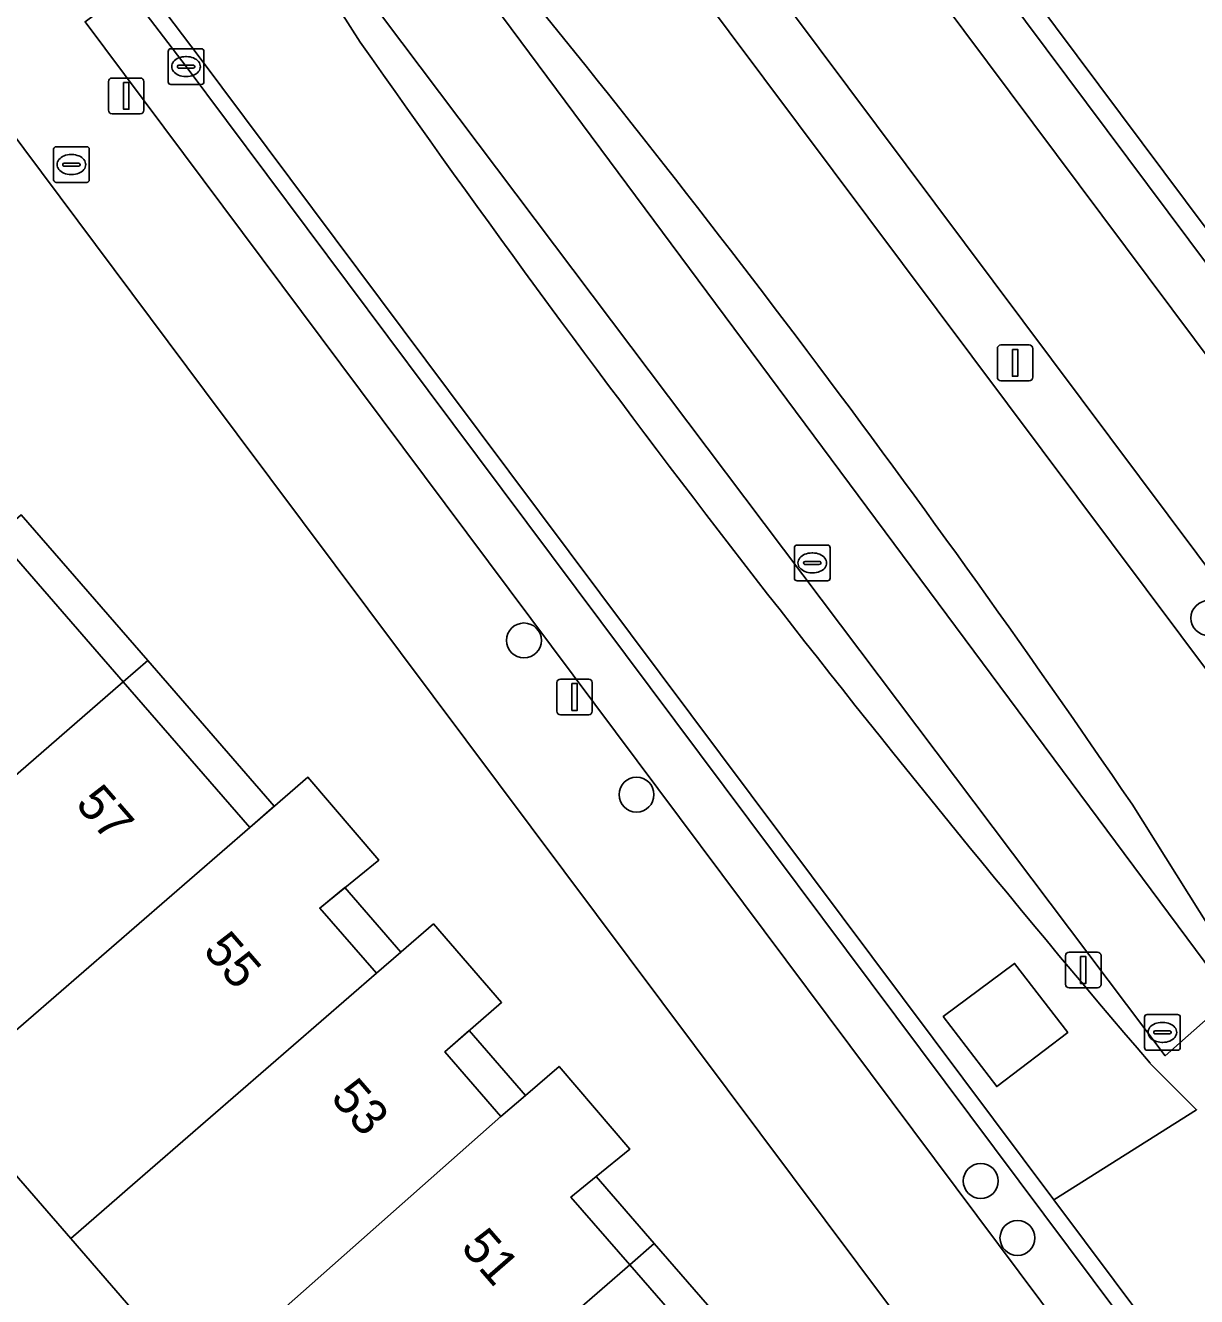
# Model space of a CAD drawing. Extents: x 155887 to 156869, y 383880 to 384678.
# Drawn here: x 156662.42 to 156695.16, y 384474.66 to 384510.21 of the extents above; entities that cross this region are included whole.
import ezdxf

# ---------------------------------------------------------------- set-up
doc = ezdxf.new("R2010")
doc.units = 0
for name, color, linetype in [('IMGEO_Afsluitpaal', 7, 'Continuous'), ('IMGEO_Berm_groen', 7, 'Continuous'), ('IMGEO_Boom', 7, 'Continuous'), ('IMGEO_Brandkraan', 7, 'Continuous'), ('IMGEO_Erf', 7, 'Continuous'), ('IMGEO_Fietspad_gesloten', 7, 'Continuous'), ('IMGEO_Greppel_droge_sloot', 7, 'Continuous'), ('IMGEO_Groenvoorziening', 7, 'Continuous'), ('IMGEO_Haag', 7, 'Continuous'), ('IMGEO_Kolk', 7, 'Continuous'), ('IMGEO_Lichtmast', 7, 'Continuous'), ('IMGEO_Pand', 7, 'Continuous'), ('IMGEO_Pand_nummerreeks', 7, 'Continuous'), ('IMGEO_Pand_overbouw', 7, 'Continuous'), ('IMGEO_Parkeervlak_open', 7, 'Continuous'), ('IMGEO_Rijbaan_lokaal_gesloten', 7, 'Continuous'), ('IMGEO_Rijbaan_lokaal_open', 7, 'Continuous'), ('IMGEO_Voetpad_open', 7, 'Continuous')]:
    doc.layers.add(name, color=color, linetype=linetype)

msp = doc.modelspace()

# ---------------------------------------------------------------- linework, layer by layer
at = {"layer": 'IMGEO_Afsluitpaal'}
for p, q in [((156691.502, 384483.393), (156691.502, 384484.193)), ((156691.502, 384484.193), (156691.502, 384483.393)), ((156691.602, 384484.293), (156692.392, 384484.293)), ((156692.392, 384484.293), (156691.602, 384484.293)), ((156692.492, 384484.193), (156692.492, 384483.393)), ((156692.492, 384483.393), (156692.492, 384484.193)), ((156692.392, 384483.293), (156691.602, 384483.293)), ((156691.602, 384483.293), (156692.392, 384483.293))]:
    msp.add_line(p, q, dxfattribs=at)
msp.add_lwpolyline([(156691.922, 384484.168), (156692.072, 384484.168), (156692.072, 384483.418), (156691.922, 384483.418), (156691.922, 384484.168)], dxfattribs=at)
for centre, start, end in [((156691.602, 384484.193), 90, 180), ((156691.602, 384484.193), 90, 180), ((156692.392, 384484.193), 0, 90), ((156692.392, 384484.193), 360, 90), ((156691.602, 384483.393), 180, 270), ((156691.602, 384483.393), 180, 270), ((156692.392, 384483.393), 270, 0), ((156692.392, 384483.393), 270, 0)]:
    msp.add_arc(centre, 0.1, start, end, dxfattribs=at)
at = {"layer": 'IMGEO_Berm_groen'}
for points in [[(156666.304, 384518.307), (156669.042, 384514.027), (156671.78, 384509.746)], [(156697.775, 384481.407), (156693.36, 384488.428)], [(156693.865, 384481.183), (156695.164, 384479.884)]]:
    msp.add_lwpolyline(points, dxfattribs=at)
msp.add_lwpolyline([(156672.04, 384515.47), (156696.135, 384483.029), (156694.289, 384481.397), (156669.729, 384514.017)], close=True, dxfattribs=at)
for centre, radius, start, end in [((156415.906, 384299.177), 335.853, 34.29787, 39.79619), ((156979.037, 384724.499), 374.867, 214.95102, 220.47159)]:
    msp.add_arc(centre, radius, start, end, dxfattribs=at)
at = {"layer": 'IMGEO_Boom'}
for centre in [(156695.496, 384493.635), (156676.355, 384493.01), (156679.503, 384488.7), (156689.13, 384477.893), (156690.156, 384476.3)]:
    msp.add_circle(centre, 0.489, dxfattribs=at)
at = {"layer": 'IMGEO_Brandkraan'}
for p, q in [((156663.276, 384506.82), (156664.128, 384506.82)), ((156663.201, 384505.894), (156663.201, 384506.746)), ((156663.689, 384506.6), (156663.714, 384506.6)), ((156664.202, 384506.746), (156664.202, 384505.894)), ((156663.46, 384506.314), (156663.46, 384506.326)), ((156663.898, 384506.277), (156663.5, 384506.277)), ((156663.503, 384506.363), (156663.901, 384506.363)), ((156663.944, 384506.326), (156663.944, 384506.314)), ((156664.128, 384505.82), (156663.276, 384505.82)), ((156663.712, 384506.04), (156663.687, 384506.04))]:
    msp.add_line(p, q, dxfattribs=at)
for points in [[(156663.276, 384506.82), (156664.128, 384506.82)], [(156663.201, 384505.894), (156663.201, 384506.746)], [(156664.202, 384506.746), (156664.202, 384505.894)], [(156664.128, 384505.82), (156663.276, 384505.82)]]:
    msp.add_lwpolyline(points, dxfattribs=at)
for centre, radius, start, end in [((156663.278, 384506.744), 0.0765, 91.552, 178.448), ((156663.278, 384506.744), 0.0765, 91.552, 178.448), ((156664.126, 384506.744), 0.0765, 1.552, 88.448), ((156664.126, 384506.744), 0.0765, 1.552, 88.448), ((156663.5, 384506.323), 0.0403, 85.8775, 175.7526), ((156663.497, 384506.313), 0.0366, 178.938, 274.7102), ((156663.901, 384506.32), 0.043, 264.8664, 352.4533), ((156663.905, 384506.325), 0.0386, 1.7309, 96.639), ((156663.278, 384505.896), 0.0765, 181.552, 268.448), ((156663.278, 384505.896), 0.0765, 181.552, 268.448), ((156664.126, 384505.896), 0.0765, 271.552, 358.448), ((156664.126, 384505.896), 0.0765, 271.552, 358.448)]:
    msp.add_arc(centre, radius, start, end, dxfattribs=at)
for centre, major_axis, ratio, start_param, end_param in [((156663.688, 384506.32), (-0.387, 0.002), 0.722429, 4.712389, 7.853982), ((156663.713, 384506.32), (-0.39, 0.002), 0.717154, 1.570796, 4.712389)]:
    msp.add_ellipse(centre, major_axis=major_axis, ratio=ratio, start_param=start_param, end_param=end_param, dxfattribs=at)
at = {"layer": 'IMGEO_Erf'}
for points in [[(156701.431, 384553.575), (156675.468, 384531.273), (156703.945, 384493.136), (156704.845, 384491.931), (156710.352, 384484.555), (156739.345, 384509.57), (156719.422, 384532.653), (156712.4, 384526.557), (156708.802, 384530.72), (156711.678, 384533.209)], [(156691.168, 384468.248), (156667.424, 384500), (156660.326, 384509.492)], [(156667.22, 384472.204), (156663.681, 384476.282), (156660.14, 384480.361), (156656.605, 384484.434), (156657.967, 384485.616), (156658.193, 384485.813), (156654.651, 384489.89), (156651.11, 384493.966), (156647.36, 384498.282), (156647.134, 384498.085), (156641.933, 384493.554), (156638.073, 384490.19), (156640.339, 384487.581), (156643.361, 384490.202), (156644.822, 384488.517), (156646.239, 384486.883), (156643.217, 384484.262), (156647.409, 384479.433), (156650.43, 384482.054), (156651.904, 384480.355), (156653.314, 384478.73), (156650.293, 384476.109), (156654.488, 384471.265)], [(156661.609, 384495.929), (156665.151, 384491.852), (156668.689, 384487.779), (156670.313, 384489.183), (156672.294, 384486.868), (156670.647, 384485.525), (156672.23, 384483.703), (156672.915, 384484.297), (156672.923, 384484.304), (156673.822, 384485.084), (156675.732, 384482.886), (156674.141, 384481.504), (156675.713, 384479.695), (156676.398, 384480.288), (156677.337, 384481.099), (156679.318, 384478.784), (156678.373, 384478.014), (156677.67, 384477.441), (156679.313, 384475.55), (156682.855, 384471.474)]]:
    msp.add_lwpolyline(points, dxfattribs=at)
at = {"layer": 'IMGEO_Fietspad_gesloten'}
msp.add_lwpolyline([(156829.644, 384321.55), (156794.611, 384368.257), (156790.032, 384374.386), (156786.635, 384378.933), (156755.816, 384420.182), (156752.409, 384424.742), (156673.852, 384529.885), (156671.16, 384527.565), (156674.821, 384522.667), (156704.959, 384482.356), (156711.065, 384474.144), (156711.211, 384473.888), (156716.533, 384466.816), (156746.629, 384426.496), (156756.695, 384413.1), (156780.368, 384381.357), (156791.786, 384366.121), (156791.933, 384365.945), (156822.101, 384325.753), (156823.908, 384323.325), (156828.151, 384317.576), (156829.644, 384321.55)], dxfattribs=at)
at = {"layer": 'IMGEO_Greppel_droge_sloot'}
msp.add_lwpolyline([(156694.289, 384481.397), (156696.135, 384483.029), (156672.04, 384515.47), (156669.729, 384514.017)], close=True, dxfattribs=at)
at = {"layer": 'IMGEO_Groenvoorziening'}
msp.add_lwpolyline([(156703.473, 384492.795), (156703.945, 384493.136), (156675.468, 384531.273), (156675.025, 384530.893)], close=True, dxfattribs=at)
for points in [[(156672.364, 384523.052), (156675.695, 384518.598), (156677.222, 384516.556), (156701.537, 384484.045), (156701.912, 384483.544), (156702.252, 384483.129)], [(156704.959, 384482.356), (156674.821, 384522.667)]]:
    msp.add_lwpolyline(points, dxfattribs=at)
at = {"layer": 'IMGEO_Haag'}
msp.add_lwpolyline([(156703.473, 384492.795), (156703.945, 384493.136), (156675.468, 384531.273), (156675.025, 384530.893)], close=True, dxfattribs=at)
for points in [[(156672.364, 384523.052), (156675.695, 384518.598), (156677.222, 384516.556), (156701.537, 384484.045), (156701.912, 384483.544), (156702.252, 384483.129)], [(156704.959, 384482.356), (156674.821, 384522.667)]]:
    msp.add_lwpolyline(points, dxfattribs=at)
at = {"layer": 'IMGEO_Kolk'}
for p, q in [((156666.407, 384508.634), (156666.407, 384509.486)), ((156666.482, 384509.56), (156667.334, 384509.56)), ((156666.895, 384509.34), (156666.92, 384509.34)), ((156667.408, 384509.486), (156667.408, 384508.634)), ((156666.666, 384509.054), (156666.666, 384509.066)), ((156667.104, 384509.017), (156666.706, 384509.017)), ((156666.709, 384509.103), (156667.107, 384509.103)), ((156667.15, 384509.066), (156667.15, 384509.054)), ((156666.918, 384508.78), (156666.893, 384508.78)), ((156667.334, 384508.56), (156666.482, 384508.56)), ((156683.918, 384494.752), (156683.918, 384495.604)), ((156683.993, 384495.678), (156684.845, 384495.678)), ((156684.406, 384495.458), (156684.431, 384495.458)), ((156684.919, 384495.604), (156684.919, 384494.752)), ((156684.177, 384495.172), (156684.177, 384495.184)), ((156684.615, 384495.135), (156684.217, 384495.135)), ((156684.22, 384495.221), (156684.618, 384495.221)), ((156684.661, 384495.184), (156684.661, 384495.172)), ((156684.429, 384494.898), (156684.404, 384494.898)), ((156684.845, 384494.678), (156683.993, 384494.678)), ((156693.707, 384481.624), (156693.707, 384482.476)), ((156693.782, 384482.55), (156694.634, 384482.55)), ((156694.195, 384482.33), (156694.22, 384482.33)), ((156694.708, 384482.476), (156694.708, 384481.624)), ((156693.966, 384482.044), (156693.966, 384482.056)), ((156694.404, 384482.007), (156694.006, 384482.007)), ((156694.009, 384482.093), (156694.407, 384482.093)), ((156694.45, 384482.056), (156694.45, 384482.044)), ((156694.218, 384481.77), (156694.193, 384481.77)), ((156694.634, 384481.55), (156693.782, 384481.55))]:
    msp.add_line(p, q, dxfattribs=at)
for points in [[(156666.407, 384508.634), (156666.407, 384509.486)], [(156666.482, 384509.56), (156667.334, 384509.56)], [(156667.408, 384509.486), (156667.408, 384508.634)], [(156667.334, 384508.56), (156666.482, 384508.56)], [(156683.918, 384494.752), (156683.918, 384495.604)], [(156683.993, 384495.678), (156684.845, 384495.678)], [(156684.919, 384495.604), (156684.919, 384494.752)], [(156684.845, 384494.678), (156683.993, 384494.678)], [(156693.707, 384481.624), (156693.707, 384482.476)], [(156693.782, 384482.55), (156694.634, 384482.55)], [(156694.708, 384482.476), (156694.708, 384481.624)], [(156694.634, 384481.55), (156693.782, 384481.55)]]:
    msp.add_lwpolyline(points, dxfattribs=at)
for centre, radius, start, end in [((156666.484, 384509.484), 0.0765, 91.552, 178.448), ((156666.484, 384509.484), 0.0765, 91.552, 178.448), ((156667.332, 384509.484), 0.0765, 1.552, 88.448), ((156667.332, 384509.484), 0.0765, 1.552, 88.448), ((156666.706, 384509.063), 0.0403, 85.8775, 175.7526), ((156666.703, 384509.053), 0.0366, 178.938, 274.7102), ((156667.107, 384509.06), 0.043, 264.8664, 352.4533), ((156667.111, 384509.065), 0.0386, 1.7309, 96.639), ((156666.484, 384508.636), 0.0765, 181.552, 268.448), ((156666.484, 384508.636), 0.0765, 181.552, 268.448), ((156667.332, 384508.636), 0.0765, 271.552, 358.448), ((156667.332, 384508.636), 0.0765, 271.552, 358.448), ((156683.995, 384495.602), 0.0765, 91.552, 178.448), ((156683.995, 384495.602), 0.0765, 91.552, 178.448), ((156684.843, 384495.602), 0.0765, 1.552, 88.448), ((156684.843, 384495.602), 0.0765, 1.552, 88.448), ((156684.217, 384495.181), 0.0403, 85.8775, 175.7526), ((156684.214, 384495.171), 0.0366, 178.938, 274.7102), ((156684.618, 384495.178), 0.043, 264.8664, 352.4533), ((156684.622, 384495.183), 0.0386, 1.7309, 96.639), ((156683.995, 384494.754), 0.0765, 181.552, 268.448), ((156683.995, 384494.754), 0.0765, 181.552, 268.448), ((156684.843, 384494.754), 0.0765, 271.552, 358.448), ((156684.843, 384494.754), 0.0765, 271.552, 358.448), ((156693.784, 384482.474), 0.0765, 91.552, 178.448), ((156693.784, 384482.474), 0.0765, 91.552, 178.448), ((156694.632, 384482.474), 0.0765, 1.552, 88.448), ((156694.632, 384482.474), 0.0765, 1.552, 88.448), ((156694.006, 384482.053), 0.0403, 85.8775, 175.7526), ((156694.003, 384482.043), 0.0366, 178.938, 274.7102), ((156694.407, 384482.05), 0.043, 264.8664, 352.4533), ((156694.411, 384482.055), 0.0386, 1.7309, 96.639), ((156693.784, 384481.626), 0.0765, 181.552, 268.448), ((156693.784, 384481.626), 0.0765, 181.552, 268.448), ((156694.632, 384481.626), 0.0765, 271.552, 358.448), ((156694.632, 384481.626), 0.0765, 271.552, 358.448)]:
    msp.add_arc(centre, radius, start, end, dxfattribs=at)
for centre, major_axis, ratio, start_param, end_param in [((156666.894, 384509.06), (-0.387, 0.002), 0.722429, 4.712389, 7.853982), ((156666.919, 384509.06), (-0.39, 0.002), 0.717154, 1.570796, 4.712389), ((156684.405, 384495.178), (-0.387, 0.002), 0.722429, 4.712389, 7.853982), ((156684.43, 384495.178), (-0.39, 0.002), 0.717154, 1.570796, 4.712389), ((156694.194, 384482.05), (-0.387, 0.002), 0.722429, 4.712389, 7.853982), ((156694.219, 384482.05), (-0.39, 0.002), 0.717154, 1.570796, 4.712389)]:
    msp.add_ellipse(centre, major_axis=major_axis, ratio=ratio, start_param=start_param, end_param=end_param, dxfattribs=at)
at = {"layer": 'IMGEO_Lichtmast'}
for p, q in [((156664.738, 384507.841), (156664.738, 384508.641)), ((156664.738, 384508.641), (156664.738, 384507.841)), ((156664.838, 384508.741), (156665.628, 384508.741)), ((156665.628, 384508.741), (156664.838, 384508.741)), ((156665.728, 384508.641), (156665.728, 384507.841)), ((156665.728, 384507.841), (156665.728, 384508.641)), ((156665.628, 384507.741), (156664.838, 384507.741)), ((156664.838, 384507.741), (156665.628, 384507.741)), ((156689.593, 384500.374), (156689.593, 384501.174)), ((156689.593, 384501.174), (156689.593, 384500.374)), ((156689.693, 384501.274), (156690.483, 384501.274)), ((156690.483, 384501.274), (156689.693, 384501.274)), ((156690.583, 384501.174), (156690.583, 384500.374)), ((156690.583, 384500.374), (156690.583, 384501.174)), ((156690.483, 384500.274), (156689.693, 384500.274)), ((156689.693, 384500.274), (156690.483, 384500.274)), ((156677.376, 384491.93), (156678.166, 384491.93)), ((156678.166, 384491.93), (156677.376, 384491.93)), ((156677.276, 384491.03), (156677.276, 384491.83)), ((156677.276, 384491.83), (156677.276, 384491.03)), ((156678.266, 384491.83), (156678.266, 384491.03)), ((156678.266, 384491.03), (156678.266, 384491.83)), ((156678.166, 384490.93), (156677.376, 384490.93)), ((156677.376, 384490.93), (156678.166, 384490.93))]:
    msp.add_line(p, q, dxfattribs=at)
for points in [[(156665.158, 384508.616), (156665.308, 384508.616), (156665.308, 384507.866), (156665.158, 384507.866), (156665.158, 384508.616)], [(156690.013, 384501.149), (156690.163, 384501.149), (156690.163, 384500.399), (156690.013, 384500.399), (156690.013, 384501.149)], [(156677.696, 384491.805), (156677.846, 384491.805), (156677.846, 384491.055), (156677.696, 384491.055), (156677.696, 384491.805)]]:
    msp.add_lwpolyline(points, dxfattribs=at)
for centre, start, end in [((156664.838, 384508.641), 90, 180), ((156664.838, 384508.641), 90, 180), ((156665.628, 384508.641), 0, 90), ((156665.628, 384508.641), 360, 90), ((156664.838, 384507.841), 180, 270), ((156664.838, 384507.841), 180, 270), ((156665.628, 384507.841), 270, 0), ((156665.628, 384507.841), 270, 0), ((156689.693, 384501.174), 90, 180), ((156689.693, 384501.174), 90, 180), ((156690.483, 384501.174), 0, 90), ((156690.483, 384501.174), 360, 90), ((156689.693, 384500.374), 180, 270), ((156689.693, 384500.374), 180, 270), ((156690.483, 384500.374), 270, 0), ((156690.483, 384500.374), 270, 0), ((156677.376, 384491.83), 90, 180), ((156677.376, 384491.83), 90, 180), ((156678.166, 384491.83), 0, 90), ((156678.166, 384491.83), 360, 90), ((156677.376, 384491.03), 180, 270), ((156677.376, 384491.03), 180, 270), ((156678.166, 384491.03), 270, 0), ((156678.166, 384491.03), 270, 0)]:
    msp.add_arc(centre, 0.1, start, end, dxfattribs=at)
at = {"layer": 'IMGEO_Pand'}
for points in [[(156661.609, 384495.929), (156654.651, 384489.89), (156658.193, 384485.813), (156665.151, 384491.852)], [(156668.689, 384487.779), (156665.151, 384491.852), (156658.193, 384485.813), (156657.967, 384485.616), (156656.605, 384484.434), (156660.14, 384480.361), (156661.504, 384481.544), (156661.731, 384481.741)], [(156672.23, 384483.703), (156670.647, 384485.525), (156672.294, 384486.868), (156670.313, 384489.183), (156668.689, 384487.779), (156661.731, 384481.741), (156661.504, 384481.544), (156660.14, 384480.361), (156663.681, 384476.282), (156665.046, 384477.467), (156665.273, 384477.664)], [(156675.713, 384479.695), (156674.141, 384481.504), (156675.732, 384482.886), (156673.822, 384485.084), (156672.923, 384484.304), (156672.915, 384484.297), (156672.23, 384483.703), (156665.273, 384477.664), (156665.046, 384477.467), (156663.681, 384476.282), (156667.22, 384472.204), (156668.588, 384473.391), (156668.814, 384473.588)], [(156668.814, 384473.588), (156672.356, 384469.511), (156679.313, 384475.55), (156677.67, 384477.441), (156678.373, 384478.014), (156679.318, 384478.784), (156677.337, 384481.099), (156676.398, 384480.288), (156675.713, 384479.695)], [(156682.855, 384471.474), (156679.313, 384475.55), (156672.356, 384469.511), (156675.904, 384465.427)]]:
    msp.add_lwpolyline(points, close=True, dxfattribs=at)
at = {"layer": 'IMGEO_Pand_overbouw'}
for points in [[(156661.609, 384495.929), (156665.151, 384491.852), (156665.836, 384492.446), (156662.294, 384496.524)], [(156665.836, 384492.446), (156665.151, 384491.852), (156668.689, 384487.779), (156669.375, 384488.372)], [(156672.23, 384483.703), (156672.915, 384484.297), (156671.35, 384486.098), (156670.647, 384485.525)], [(156675.713, 384479.695), (156676.398, 384480.288), (156674.825, 384482.098), (156674.141, 384481.504)], [(156678.373, 384478.014), (156677.67, 384477.441), (156679.313, 384475.55), (156679.998, 384476.144)], [(156682.855, 384471.474), (156683.538, 384472.068), (156679.998, 384476.144), (156679.313, 384475.55)]]:
    msp.add_lwpolyline(points, close=True, dxfattribs=at)
at = {"layer": 'IMGEO_Parkeervlak_open'}
msp.add_lwpolyline([(156693.78, 384470.55), (156695.036, 384471.428), (156673.676, 384500), (156666.907, 384509.059), (156665.282, 384511.211), (156664.083, 384510.314), (156671.786, 384500)], close=True, dxfattribs=at)
at = {"layer": 'IMGEO_Rijbaan_lokaal_gesloten'}
for points in [[(156693.36, 384488.428), (156697.775, 384481.407), (156701.537, 384484.045), (156677.222, 384516.556)], [(156671.78, 384509.746), (156669.042, 384514.027), (156665.642, 384511.497), (156667.275, 384509.335), (156674.25, 384500), (156691.168, 384477.37), (156695.164, 384479.884), (156693.865, 384481.183)], [(156695.164, 384479.884), (156691.168, 384477.37), (156695.405, 384471.703), (156695.415, 384471.69), (156698.993, 384466.897), (156700.196, 384465.251), (156701.975, 384462.895), (156705.909, 384466.332)]]:
    msp.add_lwpolyline(points, dxfattribs=at)
msp.add_lwpolyline([(156690.076, 384483.979), (156691.563, 384482.049), (156689.575, 384480.532), (156688.079, 384482.489)], close=True, dxfattribs=at)
for centre, radius, start, end in [((156415.906, 384299.177), 335.853, 34.29787, 39.79619), ((156979.037, 384724.499), 374.867, 214.95102, 220.47159)]:
    msp.add_arc(centre, radius, start, end, dxfattribs=at)
at = {"layer": 'IMGEO_Rijbaan_lokaal_open'}
for points in [[(156695.405, 384471.703), (156691.168, 384477.37), (156674.25, 384500), (156667.275, 384509.335), (156665.642, 384511.497), (156665.181, 384512.032), (156665.013, 384512.196), (156664.676, 384512.524), (156664.457, 384512.703), (156664.129, 384512.971), (156663.879, 384513.141), (156663.546, 384513.368), (156663.272, 384513.521), (156662.93, 384513.712), (156662.637, 384513.844), (156662.286, 384514.002)], [(156665.282, 384511.211), (156666.907, 384509.059), (156673.676, 384500), (156695.036, 384471.428)]]:
    msp.add_lwpolyline(points, dxfattribs=at)
at = {"layer": 'IMGEO_Voetpad_open'}
for points in [[(156715.479, 384476.731), (156713.47, 384479.412), (156712.674, 384480.473), (156709.911, 384484.174), (156704.403, 384491.55), (156703.473, 384492.795), (156675.025, 384530.893), (156673.852, 384529.885), (156752.409, 384424.742), (156753.516, 384425.695), (156718.735, 384472.363)], [(156689.575, 384480.532), (156691.563, 384482.049), (156690.076, 384483.979), (156688.079, 384482.489)]]:
    msp.add_lwpolyline(points, close=True, dxfattribs=at)
msp.add_lwpolyline([(156654.57, 384512.462), (156654.516, 384512.419), (156654.012, 384512.011), (156652.441, 384510.614), (156655.41, 384507.205), (156656.37, 384506.091), (156660.326, 384509.492), (156667.424, 384500), (156691.168, 384468.248), (156691.774, 384467.45), (156694.848, 384463.399), (156696.388, 384464.71), (156692.621, 384469.702), (156693.78, 384470.55), (156671.786, 384500), (156664.083, 384510.314)], dxfattribs=at)

# ---------------------------------------------------------------- texts
at = {"layer": 'IMGEO_Pand_nummerreeks'}
for s, rotation, p in [('57', 310.9839, (156663.787, 384488.421)), ('55', 310.9839, (156667.354, 384484.316)), ('53', 310.9835, (156670.921, 384480.209)), ('51', 310.9839, (156674.562, 384476.02))]:
    msp.add_text(s, height=1, rotation=rotation, dxfattribs=at).set_placement(p)

doc.saveas('drawing.dxf')
